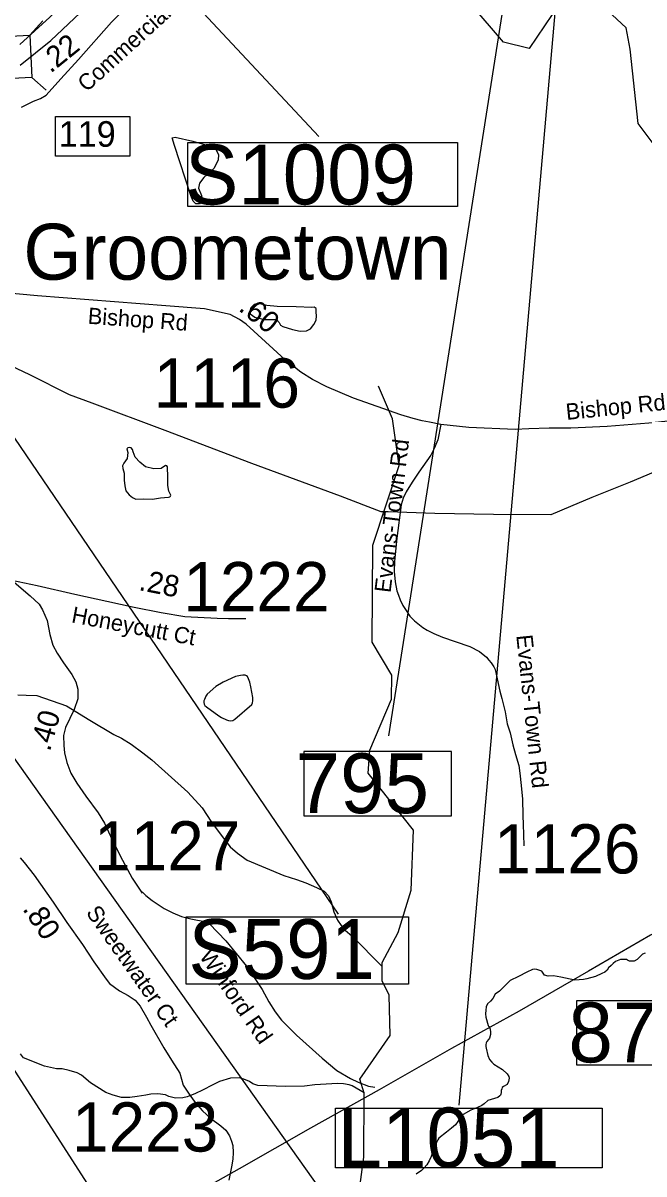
# Model space of a CAD drawing. Extents: x 1662474 to 1856135, y 779280 to 917889.
# Drawn here: x 1744239 to 1747877, y 812561 to 819301 of the extents above; entities that cross this region are included whole.
import ezdxf

# ---------------------------------------------------------------- set-up
doc = ezdxf.new("R2010")
doc.units = 0
for name, color, linetype in [('Cogo Default Point CELL', 7, 'Continuous'), ('Exist Civil Demographics Community Label', 7, 'Continuous'), ('Exist Hydrographic Creek Single Shore', 7, 'Continuous'), ('Exist Hydrographic Misc Water Feature', 7, 'Continuous'), ('Exist Hydrographic Pond Under 1500 Sq Ft', 7, 'Continuous'), ('Exist Road Non-System Type 51', 7, 'Continuous'), ('Exist Road Non-System Type 51 Label', 7, 'Continuous'), ('Exist Road Primary Interstate Divided Center Attributed', 7, 'Continuous'), ('Exist Road Primary Interstate Interchange CELL', 7, 'Continuous'), ('Exist Road Primary Interstate Mileage Hundredths English Label', 7, 'Continuous'), ('Exist Road Primary Interstate Ramp 1 Lane Attributed', 7, 'Continuous'), ('Exist Road Primary Interstate Structure Cantilever Sign Number Label', 7, 'Continuous'), ('Exist Road Primary Interstate Structure Ovrhead Sign CELL', 7, 'Continuous'), ('Exist Road Primary Interstate Structure Standard Bridge Number Label', 7, 'Continuous'), ('Exist Road Primary NC Structure Ovrhead Sign Number Label', 7, 'Continuous'), ('Exist Road Secondary Mileage Tenths English Label', 7, 'Continuous'), ('Exist Road Secondary Structure Standard Bridge CELL', 7, 'Continuous'), ('Exist Road Secondary Type 51 Attributed', 7, 'Continuous'), ('Exist Road Secondary Type 51 Label', 7, 'Continuous'), ('Exist Utilities Electrical Transmission Line', 7, 'Continuous')]:
    doc.layers.add(name, color=color, linetype=linetype)

msp = doc.modelspace()

# ---------------------------------------------------------------- linework, layer by layer
at = {"layer": 'Exist Hydrographic Creek Single Shore'}
for points in [[(1747884.1, 813853.5), (1747868.4, 813847.5), (1747837.6, 813816.5), (1747818.8, 813806.8), (1747792.5, 813807.1), (1747779.6, 813812.3), (1747773.9, 813817), (1747740.2, 813816.2), (1747710.9, 813805.5), (1747697.2, 813793.7), (1747685.4, 813781.1), (1747668.6, 813767.4), (1747661.2, 813754.3), (1747647.9, 813743.2), (1747630.2, 813734.6), (1747593.2, 813717.8), (1747541.6, 813703.4), (1747522.1, 813699.7), (1747471.8, 813696.3), (1747390.1, 813712.6), (1747346.9, 813720.9), (1747315.1, 813720.2), (1747293.9, 813724.6), (1747278.1, 813749.6), (1747248.6, 813758.2), (1747237.9, 813760.9), (1747224.2, 813758.5), (1747189.9, 813742.8), (1747141.4, 813717.3), (1747092.5, 813693.9), (1747053.6, 813655.1), (1747029.8, 813632.2), (1747006.1, 813613.4), (1746990.6, 813588.7), (1746978.6, 813573.4), (1746961.2, 813557.4), (1746953.1, 813540.6), (1746950, 813520.2), (1746949.2, 813497.9), (1746951.4, 813479.8), (1746963.4, 813431.5), (1746966, 813425.7), (1746970.5, 813423.9), (1746976, 813408.9), (1746978.4, 813392.1), (1746978.1, 813378.4), (1746971.8, 813356.9), (1746965.2, 813348.6), (1746955.5, 813336.8), (1746952.4, 813328.1), (1746950, 813317.3), (1746950, 813308.4), (1746952.4, 813297.1)], [(1746952.4, 813297.1), (1746963.1, 813254.3), (1746972.9, 813232), (1746984.9, 813215.2), (1746997.2, 813204.4), (1747048.1, 813173.2), (1747075.2, 813146.7), (1747084.6, 813132.8), (1747087.2, 813122.6), (1747083.9, 813102.1), (1747076.2, 813085.6), (1747054.8, 813072.7), (1747047.1, 813068.2), (1747043.5, 813059.6), (1747041.1, 813050.9), (1747040.2, 813038.8), (1747039, 813028.6), (1747036.6, 813022.8), (1747033.2, 813018.9), (1747021.1, 813009.9), (1746961.9, 812990.8), (1746940.2, 812972.4), (1746927.8, 812961.7), (1746902.5, 812950.1), (1746862.1, 812934.1), (1746816.9, 812909.7), (1746806.1, 812898.1), (1746786.8, 812867.7), (1746772, 812849.6), (1746749.8, 812829.1), (1746720.4, 812806.6), (1746675, 812771.1), (1746668.6, 812760.6), (1746660.8, 812746.2), (1746649.2, 812719.4), (1746639, 812692.1), (1746630, 812663.8), (1746618.5, 812638.3), (1746604.4, 812614.9), (1746590.1, 812596.8), (1746573.1, 812580.8), (1746543.1, 812560.1)]]:
    msp.add_lwpolyline(points, dxfattribs=at)
at = {"layer": 'Exist Hydrographic Misc Water Feature'}
for points in [[(1748838, 818114.5), (1748422.9, 818283.8), (1748173.8, 818393.9), (1747941.9, 818579.2), (1747842.8, 818712.5), (1747796.9, 819146.7), (1747772.9, 819272), (1747689.9, 819349.1), (1747481.9, 819382.9), (1747339.8, 819349.6), (1747204.9, 819152.2), (1747054.8, 819188), (1746674.9, 819632.3)], [(1746223.7, 812341.7), (1746198.7, 812384.8), (1746234.8, 812659.8), (1746237.9, 813033.9), (1746212.9, 813116.5), (1746389.8, 813372.2), (1746383.9, 813608.6), (1746342.9, 813691.5), (1746343.9, 813799.8), (1746436.8, 813975.2), (1746513.9, 814223.1), (1746525.8, 814574), (1746260.9, 814907.7), (1746270.9, 815042), (1746397.8, 815341.4), (1746399.9, 815482.5), (1746283.8, 815675.2), (1746288.7, 816243), (1746442.9, 816709.3), (1746402.8, 816982.5), (1746321.8, 817174.5)], [(1744207.9, 815367.3), (1744257.7, 815364.8), (1744319.8, 815362.4), (1744493.3, 815302.9), (1744630.7, 815217.8), (1744772, 815134.6), (1744815.9, 815112.2), (1744873.5, 815077.7), (1744941.1, 815027.2), (1744992.8, 814986.7), (1745205.3, 814796.9), (1745288.5, 814704.2), (1745343.9, 814621.8), (1745417.3, 814521.2), (1745452.8, 814476.8), (1745494.6, 814440.5), (1745552.2, 814398), (1745767.5, 814308.2), (1745841.3, 814285.6), (1745895.3, 814265.2), (1745959, 814238.6), (1746002.9, 814216.2), (1746028.5, 814190), (1746044.3, 814153.9), (1746059.9, 814095.7), (1746081.4, 814047.5), (1746103.2, 814015.4), (1746127, 813989.2), (1746166.7, 813952.8), (1746343.7, 813777)], [(1746237.9, 813035.9), (1746167.4, 813076.6), (1746149.5, 813082.7), (1746117.5, 813089), (1746081.6, 813091.2), (1745949.4, 813082.4), (1745887.5, 813074.9), (1745777.3, 813073.8), (1745615.4, 813079.1), (1745585.4, 813089.4), (1745565.5, 813103.5), (1745531.7, 813115.8), (1745505.7, 813124), (1745453.8, 813122.5), (1745389.6, 813102.9), (1745347.4, 813081.3), (1745295.1, 813053.7), (1745245, 813030.1), (1745210.8, 813016.4), (1745200.7, 813012.5), (1745174.7, 813006.7), (1745132.7, 813005.1), (1745092.7, 813015.4), (1745072.8, 813023.6), (1745028.9, 813029.9), (1744988.7, 813028.2), (1744958.8, 813022.5), (1744908.7, 813014.9), (1744864.5, 813009.3), (1744816.5, 813009.6), (1744766.6, 813022.1), (1744724.8, 813038.4), (1744633.4, 813095.2), (1744581.5, 813139.6), (1744555.6, 813153.8), (1744509.7, 813166.2), (1744467.9, 813176.5), (1744435.9, 813176.8), (1744363.9, 813191.5), (1744242.3, 813240.4), (1744224.5, 813264.6)]]:
    msp.add_lwpolyline(points, dxfattribs=at)
at = {"layer": 'Exist Hydrographic Pond Under 1500 Sq Ft'}
for points in [[(1745221.6, 818290), (1745126.4, 818582.8), (1745111.9, 818627.5), (1745130.7, 818631.9), (1745234.6, 818608.8), (1745315.4, 818585.7), (1745366, 818564.1), (1745383.3, 818530.9), (1745381.8, 818497.7), (1745357.3, 818448.6), (1745298.1, 818395.3), (1745272.1, 818362.1), (1745267.8, 818333.2), (1745283.7, 818291.4), (1745289.5, 818264), (1745273.6, 818240.9), (1745250.5, 818242.3), (1745236.1, 818258.2), (1745221.6, 818290)], [(1745930.1, 817634.3), (1745839, 817639.4), (1745728.5, 817640.7), (1745666.9, 817645.9), (1745618.1, 817657.4), (1745592.4, 817652.3), (1745573.1, 817633), (1745568, 817613.8), (1745569.3, 817597.1), (1745597.5, 817579.1), (1745654, 817565), (1745693.8, 817565), (1745723.4, 817565), (1745738.8, 817547), (1745747.8, 817531.6), (1745760.6, 817522.6), (1745818.4, 817505.9), (1745863.4, 817497), (1745900.6, 817498.2), (1745922.4, 817509.8), (1745943, 817535.5), (1745957.1, 817559.9), (1745958.4, 817586.8), (1745955.8, 817607.4), (1745955.8, 817629.2), (1745945.5, 817636.9), (1745930.1, 817634.3)], [(1745074.3, 816710.4), (1745048.5, 816692.3), (1745004.6, 816689.4), (1744956.8, 816701.9), (1744922.4, 816728.6), (1744896.6, 816758.2), (1744885.1, 816788.8), (1744880.4, 816804), (1744871.8, 816812.6), (1744860.3, 816814.5), (1744853.6, 816812.6), (1744846.9, 816806.9), (1744853.6, 816784.9), (1744848.8, 816751.5), (1744829.7, 816722.9), (1744821.1, 816707.6), (1744823, 816692.3), (1744831.6, 816665.6), (1744831.6, 816624.5), (1744835.5, 816591.1), (1744841.2, 816561.5), (1744861.2, 816537.6), (1744880.4, 816522.3), (1744900.4, 816512.8), (1744943.4, 816513.7), (1744997.9, 816512.8), (1745044.7, 816519.4), (1745091.5, 816525.2), (1745100.1, 816526.1), (1745103.9, 816530.9), (1745104.9, 816535.7), (1745093.4, 816558.6), (1745087.7, 816593), (1745087.7, 816658.9), (1745084.8, 816683.7), (1745085.8, 816701.9), (1745082, 816708.5), (1745074.3, 816710.4)], [(1745367.9, 815415.6), (1745317.7, 815370), (1745309.5, 815358.1), (1745301.3, 815340.1), (1745299.2, 815332.1), (1745299.2, 815322.2), (1745301.1, 815312.1), (1745305, 815304.1), (1745313, 815296), (1745386.6, 815243.4), (1745402.4, 815233.3), (1745430.3, 815221.1), (1745442.4, 815216.9), (1745456.3, 815214.8), (1745468.4, 815216.8), (1745480.3, 815224.6), (1745579.1, 815309.8), (1745583.2, 815319.8), (1745585.3, 815331.8), (1745585.5, 815351.8), (1745574, 815413.9), (1745568.3, 815440), (1745560.3, 815460.1), (1745554.5, 815474), (1745548.4, 815478.1), (1745540.4, 815482.2), (1745526.6, 815482.3), (1745512.5, 815480.5), (1745484.4, 815474.7), (1745412.2, 815441.2), (1745367.9, 815415.6)]]:
    msp.add_lwpolyline(points, dxfattribs=at)
at = {"layer": 'Exist Road Non-System Type 51'}
msp.add_lwpolyline([(1744938, 814213.4), (1744959.2, 814191.2), (1744995.1, 814162.9), (1745066.9, 814115.9), (1745116.6, 814090), (1745168.4, 814069.5), (1745222.1, 814054.2), (1745311.4, 814036.9), (1745332.1, 814026.2), (1745427.6, 813927.2), (1745549.2, 813778.7), (1745640.9, 813640.4), (1745679.1, 813569.2), (1745716.1, 813510.2), (1745752.9, 813461.4), (1745840.9, 813374.2), (1745990.9, 813239.1), (1746077.4, 813167.9), (1746157.6, 813119.7), (1746202.8, 813098.4), (1746262.9, 813075.9), (1746301.1, 813069.5)], dxfattribs=at)
at = {"layer": 'Exist Road Primary Interstate Divided Center Attributed'}
for points in [[(1745384.5, 820234.7), (1745221.9, 820091.3), (1744996.9, 819887.6), (1744857.5, 819761.2), (1744533.4, 819467.1), (1744396.1, 819335.5), (1744220.4, 819175.5)], [(1744222.5, 819053.8), (1744401.4, 819198.5), (1744573.7, 819359.9), (1744734.9, 819510), (1744910.6, 819669.3), (1745105.5, 819839.1)]]:
    msp.add_lwpolyline(points, dxfattribs=at)
at = {"layer": 'Exist Road Primary Interstate Interchange CELL'}
msp.add_lwpolyline([(1744429.8, 818754.2), (1744864.7, 818754.2), (1744864.7, 818521), (1744429.8, 818521)], close=True, dxfattribs=at)
at = {"layer": 'Exist Road Primary Interstate Ramp 1 Lane Attributed'}
msp.add_lwpolyline([(1744229.3, 818807.6), (1744300.1, 818843), (1744340.9, 818857.8), (1744375.1, 818879), (1744460.8, 818972.9), (1744563.8, 819087.5), (1744758.3, 819305.9), (1744913.9, 819465.4), (1745080.1, 819604.7), (1745180.5, 819680.9), (1745245.8, 819729.3), (1745320.8, 819777.7), (1745503.8, 819886.4), (1745589.7, 819930.1)], dxfattribs=at)
at = {"layer": 'Exist Road Primary Interstate Structure Cantilever Sign Number Label'}
msp.add_line((1747521.5, 821243.8), (1746791.6, 812963.2), dxfattribs=at)
msp.add_lwpolyline([(1746069.3, 812946.6), (1747632.3, 812946.6), (1747632.3, 812597.7), (1746069.3, 812597.7)], close=True, dxfattribs=at)
at = {"layer": 'Exist Road Primary Interstate Structure Ovrhead Sign CELL'}
msp.add_line((1745032.3, 819643), (1745971.8, 818635.6), dxfattribs=at)
msp.add_lwpolyline([(1745204, 818601.2), (1746784, 818601.2), (1746784, 818227), (1745204, 818227)], close=True, dxfattribs=at)
at = {"layer": 'Exist Road Primary Interstate Structure Standard Bridge Number Label'}
msp.add_line((1747301.3, 820978.2), (1746379.5, 815127), dxfattribs=at)
for points in [[(1746750.2, 815034.2), (1745883.7, 815034.2), (1745883.7, 814658.5), (1746750.2, 814658.5)], [(1748348.1, 813574.9), (1747481.6, 813574.9), (1747481.6, 813199.3), (1748348.1, 813199.3)]]:
    msp.add_lwpolyline(points, close=True, dxfattribs=at)
at = {"layer": 'Exist Road Primary NC Structure Ovrhead Sign Number Label'}
for p, q in [((1743342, 818113.2), (1746085.1, 814081.9)), ((1742459.1, 817425.9), (1746274.4, 812057.5)), ((1741706.1, 817019.9), (1744613.1, 812506.9))]:
    msp.add_line(p, q, dxfattribs=at)
msp.add_lwpolyline([(1745195.3, 814067.7), (1746497.9, 814067.7), (1746497.9, 813672.7), (1745195.3, 813672.7)], close=True, dxfattribs=at)
at = {"layer": 'Exist Road Secondary Structure Standard Bridge CELL'}
for p, q in [((1744354.3, 819314.1), (1744278.4, 819230.1)), ((1744290.5, 818982.5), (1744374.6, 818906.6))]:
    msp.add_line(p, q, dxfattribs=at)
msp.add_lwpolyline([(1744278.4, 819230.1), (1744291.1, 818982.5), (1744175.4, 818976.6), (1744162.8, 819224.2)], close=True, dxfattribs=at)
at = {"layer": 'Exist Road Secondary Type 51 Attributed'}
for points in [[(1746686.3, 816948.9), (1746620.5, 816964), (1746577.8, 816971.4), (1746523.8, 816985.8), (1746451.8, 817007.3), (1746175.3, 817104.5), (1746019.4, 817170.2), (1745935.4, 817214), (1745866.7, 817255.7), (1745772.9, 817329.4), (1745546.8, 817536.9), (1745506.6, 817564.6), (1745451.8, 817594.6), (1745301.4, 817626.7), (1745074.9, 817645), (1744324.8, 817703.4), (1744112.2, 817723.1), (1744061.8, 817731.2), (1744001.2, 817755)], [(1748802, 817134.9), (1748773.9, 817128.3), (1748614.2, 817088.8), (1748437.9, 817036.5), (1748338.5, 817013.2), (1748250.4, 817001.3), (1748202.6, 816992.1), (1748147.9, 816982.4), (1748074.2, 816974.4), (1747905.8, 816957.2), (1747661.2, 816937.5), (1747449.3, 816927.4), (1747321.2, 816927.6), (1747203, 816924.1), (1747122.6, 816920.3), (1746850.6, 816932.8), (1746686.3, 816948.9)], [(1746686.3, 816948.9), (1746668.6, 816860.9), (1746656.9, 816832.1), (1746648.8, 816812.4), (1746628.4, 816770.4), (1746557.2, 816669.7), (1746518.5, 816612.6), (1746482.8, 816555.6), (1746466.2, 816517.7), (1746454.3, 816479.7), (1746428.3, 816284.9), (1746416.1, 816149.9), (1746413.6, 816088.5), (1746420.1, 816028.9), (1746429.9, 815976.1), (1746439.4, 815950.1), (1746449.5, 815923.1), (1746465.1, 815890.1), (1746486.9, 815855.1), (1746505.6, 815827.8), (1746531.6, 815800.1), (1746581.4, 815761.7), (1746606.7, 815745.9), (1746646.5, 815725.5), (1746696, 815703.8), (1746770.7, 815678.8), (1746856.4, 815649.5), (1746914.1, 815619.8), (1746953.7, 815586.6), (1746967.9, 815569.2), (1746982.2, 815553.4), (1746996.9, 815530.1), (1747004.3, 815515.4), (1747032.8, 815388.8)], [(1744174.1, 816037.8), (1744280.8, 815946.8), (1744333.5, 815897.4), (1744353.3, 815864.5), (1744379.7, 815801.9), (1744396.2, 815719.5), (1744412.7, 815656.9), (1744439, 815610.7), (1744475.3, 815554.7), (1744524.7, 815485.5), (1744547.8, 815442.7), (1744561, 815399.8), (1744561, 815343.8), (1744537.9, 815281.2), (1744488.5, 815175.7), (1744475.3, 815129.6), (1744478.6, 815070.3), (1744481.9, 815027.5), (1744495.1, 814971.4), (1744518.2, 814908.8), (1744554.4, 814849.5), (1744607.2, 814773.7), (1744679.7, 814674.9), (1744716, 814615.6), (1744752.2, 814539.8), (1744808.3, 814424.4), (1744877.5, 814292.6), (1744936.9, 814205)], [(1744174.1, 816037.8), (1744321.2, 816006.4), (1744542.4, 815956.3), (1744729.6, 815915), (1744890.8, 815880.2), (1745048.7, 815849.5), (1745186.2, 815825.2), (1745377.4, 815815.7), (1745443.1, 815813.3), (1745544.6, 815813.3)], [(1747032.8, 815388.8), (1747043.9, 815346.1), (1747063.7, 815267), (1747076.4, 815197.3), (1747092.2, 815143.6), (1747108, 815073.9), (1747123.9, 815017), (1747144.4, 814953), (1747149.5, 814908.1), (1747158.3, 814836.7), (1747165, 814756), (1747166.9, 814660.4), (1747169.4, 814608.1), (1747171.9, 814548.3), (1747173.1, 814482.4)], [(1744222.3, 814411.5), (1744245.4, 814385.6), (1744304.1, 814310.3), (1744416.2, 814151.8), (1744495.1, 814033.6), (1744587.4, 813905.1), (1744654.6, 813803.9), (1744726.8, 813702.6), (1744745.5, 813676), (1744774.2, 813655.1), (1744804.6, 813634.3), (1744854.2, 813605.4), (1744895.6, 813579.7), (1744925.1, 813543), (1744962.2, 813480.3), (1744988.4, 813433.3), (1745064.1, 813300.2), (1745108.5, 813227.1), (1745158.1, 813151.4), (1745177.1, 813081.8), (1745215.9, 813022.9), (1745247.9, 812979.9), (1745290.6, 812931.8), (1745337.6, 812888.8), (1745397.1, 812843.9), (1745426.4, 812816.8), (1745448.1, 812784.8), (1745460.9, 812754), (1745467.3, 812728.6), (1745471, 812686.2), (1745467.6, 812648.5), (1745461.1, 812602.7), (1745445.4, 812524.9)]]:
    msp.add_lwpolyline(points, dxfattribs=at)
at = {"layer": 'Exist Utilities Electrical Transmission Line'}
for points in [[(1748043, 816714.7), (1747795.7, 816611.5), (1747572, 816522.1), (1747446.5, 816469.6), (1747331, 816420.7), (1746994.9, 816423), (1746651.1, 816429), (1746379.1, 816437.5), (1746336.8, 816439.3), (1746098.4, 816530.2), (1745579.4, 816721.3), (1745072.3, 816914.7), (1744643.6, 817074.5), (1744511.4, 817123.8), (1744278.7, 817240.4), (1743839.5, 817448)], [(1753887.7, 817352.3), (1753375.5, 817055.5), (1752949.2, 816815), (1752574.6, 816601.1), (1752118.1, 816348.8), (1751743.5, 816136.5), (1751361, 815918.2), (1750938.6, 815678), (1750561.7, 815466.1), (1750117.1, 815213.5), (1749680.8, 814969), (1749304.2, 814755.1), (1748885.8, 814518.8), (1748417.6, 814250), (1747982.8, 814001.5), (1747955.1, 813979.4), (1747915.3, 813959.2), (1747552.3, 813749.3), (1747146.1, 813515), (1746749.4, 813296.6), (1746325, 813054.5), (1745922.3, 812830.3), (1745505.9, 812591.9), (1745117.4, 812371.7)]]:
    msp.add_lwpolyline(points, dxfattribs=at)

# ---------------------------------------------------------------- texts
at = {"layer": 'Cogo Default Point CELL'}
for s, p in [('1116', (1745004.7, 817048.7)), ('1222', (1745178.4, 815856.3)), ('1127', (1744655.4, 814338.4)), ('1126', (1746999.3, 814320.8)), ('1223', (1744526.3, 812692.4))]:
    msp.add_text(s, height=288, dxfattribs=at).set_placement(p)
at = {"layer": 'Exist Civil Demographics Community Label'}
msp.add_text('Groometown', height=327.68, dxfattribs=at).set_placement((1744241.1, 817797.7))
at = {"layer": 'Exist Road Non-System Type 51 Label'}
for s, rotation, p in [('Evans-Town Rd', 83.03081, (1746391.9, 815961.2)), ('Winford Rd', 304.56731, (1745268.2, 813836.3))]:
    msp.add_text(s, height=95, rotation=rotation, dxfattribs=at).set_placement(p)
at = {"layer": 'Exist Road Primary Interstate Interchange CELL'}
msp.add_text('119', height=150, dxfattribs=at).set_placement((1744447.4, 818575.9))
at = {"layer": 'Exist Road Primary Interstate Mileage Hundredths English Label'}
msp.add_text('.22', height=125, rotation=38.95659, dxfattribs=at).set_placement((1744400.5, 819003.3))
at = {"layer": 'Exist Road Primary Interstate Structure Cantilever Sign Number Label'}
msp.add_text('L1051', height=350, dxfattribs=at).set_placement((1746081.8, 812599.8))
at = {"layer": 'Exist Road Primary Interstate Structure Ovrhead Sign CELL'}
msp.add_text('S1009', height=350, dxfattribs=at).set_placement((1745187.9, 818238.6))
at = {"layer": 'Exist Road Primary Interstate Structure Standard Bridge Number Label'}
for s, p in [('795', (1745836.4, 814674.1)), ('875', (1747434.2, 813214.8))]:
    msp.add_text(s, height=350, dxfattribs=at).set_placement(p)
at = {"layer": 'Exist Road Primary NC Structure Ovrhead Sign Number Label'}
msp.add_text('S591', height=350, dxfattribs=at).set_placement((1745207.8, 813703.3))
at = {"layer": 'Exist Road Secondary Mileage Tenths English Label'}
for s, rotation, p in [('.60', 320.85442, (1745496.2, 817621.5)), ('.28', 348.99666, (1744912.9, 815980.7)), ('.40', 74.04761, (1744395.9, 815031.1)), ('.80', 303.72069, (1744232.7, 814112.9))]:
    msp.add_text(s, height=125, rotation=rotation, dxfattribs=at).set_placement(p)
at = {"layer": 'Exist Road Secondary Type 51 Label'}
for s, rotation, p in [('Commercial Rd', 42.18617, (1744612, 818892.6)), ('Bishop Rd', 355.86261, (1744616.3, 817540.1)), ('Bishop Rd', 5.79534, (1747423.8, 816976.3)), ('Honeycutt Ct', 349.28524, (1744518.5, 815791.6)), ('Evans-Town Rd', 275.98401, (1747128.7, 815714.6)), ('Sweetwater Ct', 305.12989, (1744604.6, 814091.3))]:
    msp.add_text(s, height=95, rotation=rotation, dxfattribs=at).set_placement(p)

doc.saveas('drawing.dxf')
